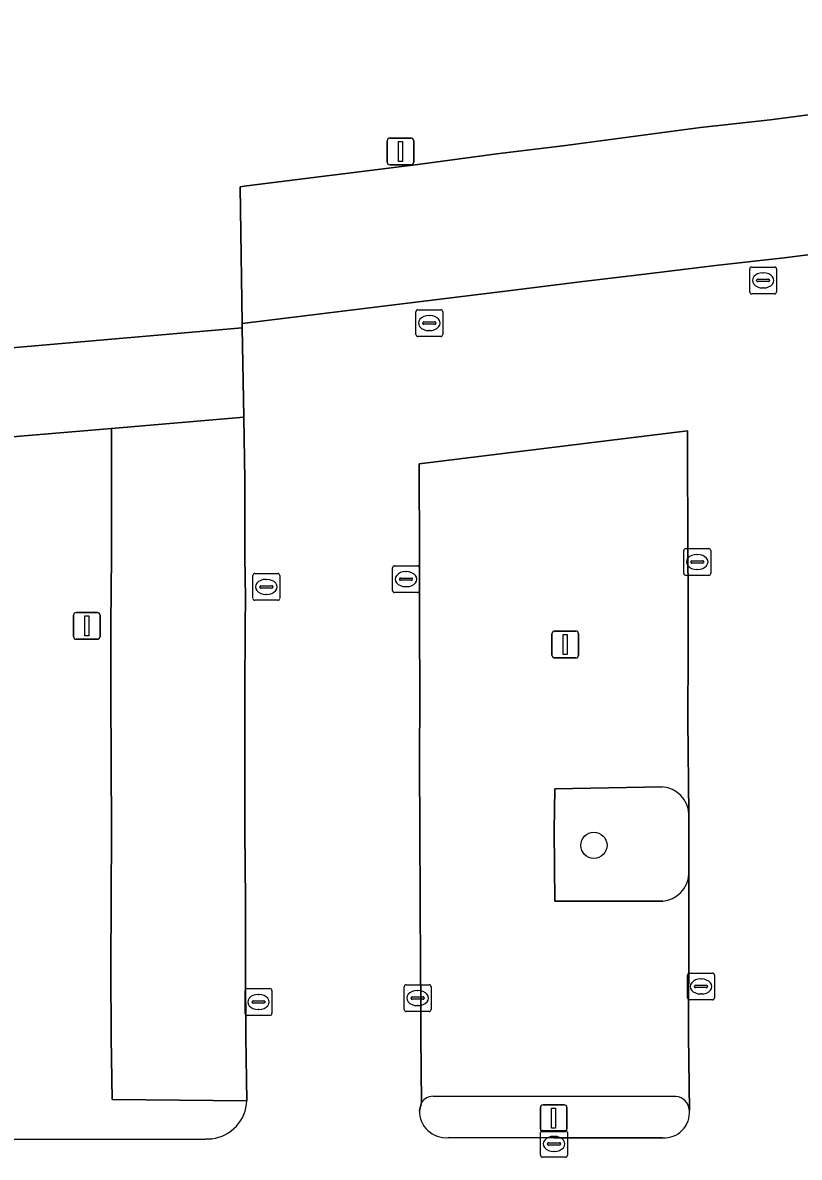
# Model space of a CAD drawing. Extents: x 161477 to 163040, y 383680 to 384871.
# Drawn here: x 162512.48 to 162541.43, y 384562.7 to 384605.02 of the extents above; entities that cross this region are included whole.
import ezdxf

# ---------------------------------------------------------------- set-up
doc = ezdxf.new("R2010")
doc.units = 0
for name, color, linetype in [('IMGEO_Boom', 7, 'Continuous'), ('IMGEO_Groenvoorziening', 7, 'Continuous'), ('IMGEO_Haag', 7, 'Continuous'), ('IMGEO_Kolk', 7, 'Continuous'), ('IMGEO_Lichtmast', 7, 'Continuous'), ('IMGEO_Parkeervlak_open', 7, 'Continuous'), ('IMGEO_Rijbaan_lokaal_open', 7, 'Continuous'), ('IMGEO_Voetpad_open', 7, 'Continuous')]:
    doc.layers.add(name, color=color, linetype=linetype)

msp = doc.modelspace()

# ---------------------------------------------------------------- linework, layer by layer
at = {"layer": 'IMGEO_Boom'}
msp.add_circle((162533.77, 384574.34), 0.489, dxfattribs=at)
at = {"layer": 'IMGEO_Groenvoorziening'}
for points in [[(162504.34, 384592.229), (162520.665, 384593.644), (162520.662, 384593.801), (162520.581, 384598.905), (162520.741, 384598.922), (162527.212, 384599.731), (162530.152, 384600.136), (162532.716, 384600.444), (162537.74, 384601.109), (162540.342, 384601.403), (162542.819, 384601.722), (162545.332, 384602.008), (162547.89, 384602.309), (162550.485, 384602.607), (162552.99, 384602.91), (162555.57, 384603.179), (162558.022, 384603.486), (162560.662, 384603.785), (162563.201, 384604.112), (162565.722, 384604.458), (162568.306, 384604.726), (162570.711, 384605.022), (162571.271, 384599.978), (162576.087, 384600.588)], [(162515.779, 384577.439), (162515.761, 384580.006), (162515.77, 384582.584), (162515.796, 384585.11), (162515.791, 384587.661), (162515.789, 384589.888), (162504.693, 384588.952), (162507.383, 384565.074), (162507.577, 384563.354), (162510.845, 384563.371), (162519.294, 384563.381), (162519.53, 384563.392)], [(162520.835, 384564.816), (162515.816, 384564.855), (162515.778, 384567.164), (162515.768, 384569.743), (162515.782, 384572.332), (162515.789, 384574.916), (162515.779, 384577.439)], [(162536.33, 384576.516), (162532.32, 384576.441), (162532.294, 384574.896), (162532.318, 384572.253), (162536.334, 384572.261)], [(162537.311, 384573.259), (162537.312, 384575.404), (162537.311, 384575.518)], [(162527.346, 384564.747), (162527.265, 384564.438)], [(162536.827, 384564.977), (162527.774, 384564.981)], [(162528.338, 384563.438), (162532.295, 384563.43), (162536.332, 384563.433)]]:
    msp.add_lwpolyline(points, dxfattribs=at)
for centre, radius, start, end in [((162536.243, 384575.45), 1.07, 3.6567, 85.359), ((162536.247, 384573.323), 1.066, 274.681, 356.5374), ((162519.347, 384564.87), 1.489, 277.0608, 357.9329), ((162527.776, 384564.469), 0.512, 90.2413, 147.0921), ((162536.764, 384564.414), 0.567, 4.151, 83.6112), ((162528.262, 384564.432), 0.997, 179.664, 274.3696), ((162536.394, 384564.37), 0.939, 266.199, 5.2198)]:
    msp.add_arc(centre, radius, start, end, dxfattribs=at)
at = {"layer": 'IMGEO_Haag'}
for points in [[(162527.346, 384564.747), (162527.265, 384564.438)], [(162536.827, 384564.977), (162527.774, 384564.981)], [(162528.338, 384563.438), (162532.295, 384563.43), (162536.332, 384563.433)]]:
    msp.add_lwpolyline(points, dxfattribs=at)
for centre, radius, start, end in [((162527.776, 384564.469), 0.512, 90.2413, 147.0921), ((162536.764, 384564.414), 0.567, 4.151, 83.6112), ((162528.262, 384564.432), 0.997, 179.664, 274.3696), ((162536.394, 384564.37), 0.939, 266.199, 5.2198)]:
    msp.add_arc(centre, radius, start, end, dxfattribs=at)
at = {"layer": 'IMGEO_Kolk'}
for p, q in [((162539.578, 384594.982), (162539.578, 384595.834)), ((162539.653, 384595.908), (162540.505, 384595.908)), ((162540.066, 384595.688), (162540.091, 384595.688)), ((162540.579, 384595.834), (162540.579, 384594.982)), ((162539.837, 384595.402), (162539.837, 384595.414)), ((162540.275, 384595.365), (162539.877, 384595.365)), ((162539.88, 384595.451), (162540.278, 384595.451)), ((162540.089, 384595.128), (162540.064, 384595.128)), ((162540.321, 384595.414), (162540.321, 384595.402)), ((162540.505, 384594.908), (162539.653, 384594.908)), ((162527.21, 384594.317), (162528.062, 384594.317)), ((162527.135, 384593.391), (162527.135, 384594.243)), ((162527.437, 384593.86), (162527.835, 384593.86)), ((162527.623, 384594.097), (162527.648, 384594.097)), ((162528.136, 384594.243), (162528.136, 384593.391)), ((162527.394, 384593.811), (162527.394, 384593.823)), ((162527.832, 384593.774), (162527.434, 384593.774)), ((162527.646, 384593.537), (162527.621, 384593.537)), ((162527.878, 384593.823), (162527.878, 384593.811)), ((162528.062, 384593.317), (162527.21, 384593.317)), ((162537.197, 384585.409), (162538.049, 384585.409)), ((162537.122, 384584.483), (162537.122, 384585.335)), ((162537.424, 384584.952), (162537.822, 384584.952)), ((162537.61, 384585.189), (162537.635, 384585.189)), ((162538.123, 384585.335), (162538.123, 384584.483)), ((162526.267, 384583.841), (162526.267, 384584.693)), ((162526.342, 384584.767), (162527.194, 384584.767)), ((162526.755, 384584.547), (162526.78, 384584.547)), ((162527.268, 384584.693), (162527.268, 384583.841)), ((162537.381, 384584.903), (162537.381, 384584.915)), ((162537.819, 384584.866), (162537.421, 384584.866)), ((162537.633, 384584.629), (162537.608, 384584.629)), ((162537.865, 384584.915), (162537.865, 384584.903)), ((162521.059, 384583.552), (162521.059, 384584.404)), ((162521.134, 384584.478), (162521.986, 384584.478)), ((162521.547, 384584.258), (162521.572, 384584.258)), ((162522.06, 384584.404), (162522.06, 384583.552)), ((162526.526, 384584.261), (162526.526, 384584.273)), ((162526.964, 384584.224), (162526.566, 384584.224)), ((162526.569, 384584.31), (162526.967, 384584.31)), ((162527.01, 384584.273), (162527.01, 384584.261)), ((162538.049, 384584.409), (162537.197, 384584.409)), ((162521.318, 384583.972), (162521.318, 384583.984)), ((162521.756, 384583.935), (162521.358, 384583.935)), ((162521.361, 384584.021), (162521.759, 384584.021)), ((162521.57, 384583.698), (162521.545, 384583.698)), ((162521.802, 384583.984), (162521.802, 384583.972)), ((162527.194, 384583.767), (162526.342, 384583.767)), ((162526.778, 384583.987), (162526.753, 384583.987)), ((162521.986, 384583.478), (162521.134, 384583.478)), ((162537.263, 384568.649), (162537.263, 384569.501)), ((162537.338, 384569.575), (162538.19, 384569.575)), ((162537.751, 384569.355), (162537.776, 384569.355)), ((162538.264, 384569.501), (162538.264, 384568.649)), ((162520.769, 384568.071), (162520.769, 384568.923)), ((162520.844, 384568.997), (162521.696, 384568.997)), ((162521.77, 384568.923), (162521.77, 384568.071)), ((162526.701, 384568.215), (162526.701, 384569.067)), ((162526.776, 384569.141), (162527.628, 384569.141)), ((162527.189, 384568.921), (162527.214, 384568.921)), ((162527.702, 384569.067), (162527.702, 384568.215)), ((162537.522, 384569.069), (162537.522, 384569.081)), ((162537.96, 384569.032), (162537.562, 384569.032)), ((162537.565, 384569.118), (162537.963, 384569.118)), ((162538.006, 384569.081), (162538.006, 384569.069)), ((162521.028, 384568.491), (162521.028, 384568.503)), ((162521.466, 384568.454), (162521.068, 384568.454)), ((162521.071, 384568.54), (162521.469, 384568.54)), ((162521.257, 384568.777), (162521.282, 384568.777)), ((162521.512, 384568.503), (162521.512, 384568.491)), ((162526.96, 384568.635), (162526.96, 384568.647)), ((162527.398, 384568.598), (162527, 384568.598)), ((162527.003, 384568.684), (162527.401, 384568.684)), ((162527.444, 384568.647), (162527.444, 384568.635)), ((162538.19, 384568.575), (162537.338, 384568.575)), ((162537.774, 384568.795), (162537.749, 384568.795)), ((162521.28, 384568.217), (162521.255, 384568.217)), ((162527.628, 384568.141), (162526.776, 384568.141)), ((162527.212, 384568.361), (162527.187, 384568.361)), ((162521.696, 384567.997), (162520.844, 384567.997)), ((162531.783, 384562.778), (162531.783, 384563.63)), ((162531.858, 384563.704), (162532.71, 384563.704)), ((162532.271, 384563.484), (162532.296, 384563.484)), ((162532.784, 384563.63), (162532.784, 384562.778)), ((162532.042, 384563.198), (162532.042, 384563.21)), ((162532.48, 384563.161), (162532.082, 384563.161)), ((162532.085, 384563.247), (162532.483, 384563.247)), ((162532.526, 384563.21), (162532.526, 384563.198)), ((162532.71, 384562.704), (162531.858, 384562.704)), ((162532.294, 384562.924), (162532.269, 384562.924))]:
    msp.add_line(p, q, dxfattribs=at)
for points in [[(162539.578, 384594.982), (162539.578, 384595.834)], [(162539.653, 384595.908), (162540.505, 384595.908)], [(162540.579, 384595.834), (162540.579, 384594.982)], [(162540.505, 384594.908), (162539.653, 384594.908)], [(162527.21, 384594.317), (162528.062, 384594.317)], [(162527.135, 384593.391), (162527.135, 384594.243)], [(162528.136, 384594.243), (162528.136, 384593.391)], [(162528.062, 384593.317), (162527.21, 384593.317)], [(162537.197, 384585.409), (162538.049, 384585.409)], [(162537.122, 384584.483), (162537.122, 384585.335)], [(162538.123, 384585.335), (162538.123, 384584.483)], [(162526.267, 384583.841), (162526.267, 384584.693)], [(162526.342, 384584.767), (162527.194, 384584.767)], [(162527.268, 384584.693), (162527.268, 384583.841)], [(162521.059, 384583.552), (162521.059, 384584.404)], [(162521.134, 384584.478), (162521.986, 384584.478)], [(162522.06, 384584.404), (162522.06, 384583.552)], [(162538.049, 384584.409), (162537.197, 384584.409)], [(162527.194, 384583.767), (162526.342, 384583.767)], [(162521.986, 384583.478), (162521.134, 384583.478)], [(162537.263, 384568.649), (162537.263, 384569.501)], [(162537.338, 384569.575), (162538.19, 384569.575)], [(162538.264, 384569.501), (162538.264, 384568.649)], [(162520.769, 384568.071), (162520.769, 384568.923)], [(162520.844, 384568.997), (162521.696, 384568.997)], [(162521.77, 384568.923), (162521.77, 384568.071)], [(162526.701, 384568.215), (162526.701, 384569.067)], [(162526.776, 384569.141), (162527.628, 384569.141)], [(162527.702, 384569.067), (162527.702, 384568.215)], [(162538.19, 384568.575), (162537.338, 384568.575)], [(162527.628, 384568.141), (162526.776, 384568.141)], [(162521.696, 384567.997), (162520.844, 384567.997)], [(162531.783, 384562.778), (162531.783, 384563.63)], [(162531.858, 384563.704), (162532.71, 384563.704)], [(162532.784, 384563.63), (162532.784, 384562.778)], [(162532.71, 384562.704), (162531.858, 384562.704)]]:
    msp.add_lwpolyline(points, dxfattribs=at)
for centre, radius, start, end in [((162539.655, 384595.832), 0.0765, 91.552, 178.448), ((162539.655, 384595.832), 0.0765, 91.552, 178.448), ((162540.503, 384595.832), 0.0765, 1.552, 88.448), ((162540.503, 384595.832), 0.0765, 1.552, 88.448), ((162539.877, 384595.411), 0.0403, 85.8775, 175.7526), ((162539.874, 384595.401), 0.0366, 178.938, 274.7102), ((162540.278, 384595.408), 0.043, 264.8664, 352.4533), ((162540.282, 384595.413), 0.0386, 1.7309, 96.639), ((162539.655, 384594.984), 0.0765, 181.552, 268.448), ((162539.655, 384594.984), 0.0765, 181.552, 268.448), ((162540.503, 384594.984), 0.0765, 271.552, 358.448), ((162540.503, 384594.984), 0.0765, 271.552, 358.448), ((162527.212, 384594.241), 0.0765, 91.552, 178.448), ((162527.212, 384594.241), 0.0765, 91.552, 178.448), ((162528.06, 384594.241), 0.0765, 1.552, 88.448), ((162528.06, 384594.241), 0.0765, 1.552, 88.448), ((162527.434, 384593.82), 0.0403, 85.8775, 175.7526), ((162527.839, 384593.822), 0.0386, 1.7309, 96.639), ((162527.431, 384593.81), 0.0366, 178.938, 274.7102), ((162527.835, 384593.817), 0.043, 264.8664, 352.4533), ((162527.212, 384593.393), 0.0765, 181.552, 268.448), ((162527.212, 384593.393), 0.0765, 181.552, 268.448), ((162528.06, 384593.393), 0.0765, 271.552, 358.448), ((162528.06, 384593.393), 0.0765, 271.552, 358.448), ((162537.199, 384585.333), 0.0765, 91.552, 178.448), ((162537.199, 384585.333), 0.0765, 91.552, 178.448), ((162538.047, 384585.333), 0.0765, 1.552, 88.448), ((162538.047, 384585.333), 0.0765, 1.552, 88.448), ((162537.421, 384584.912), 0.0403, 85.8775, 175.7526), ((162537.826, 384584.914), 0.0386, 1.7309, 96.639), ((162526.344, 384584.691), 0.0765, 91.552, 178.448), ((162526.344, 384584.691), 0.0765, 91.552, 178.448), ((162527.192, 384584.691), 0.0765, 1.552, 88.448), ((162527.192, 384584.691), 0.0765, 1.552, 88.448), ((162537.418, 384584.902), 0.0366, 178.938, 274.7102), ((162537.822, 384584.909), 0.043, 264.8664, 352.4533), ((162521.136, 384584.402), 0.0765, 91.552, 178.448), ((162521.136, 384584.402), 0.0765, 91.552, 178.448), ((162521.984, 384584.402), 0.0765, 1.552, 88.448), ((162521.984, 384584.402), 0.0765, 1.552, 88.448), ((162526.566, 384584.27), 0.0403, 85.8775, 175.7526), ((162526.563, 384584.26), 0.0366, 178.938, 274.7102), ((162526.967, 384584.267), 0.043, 264.8664, 352.4533), ((162526.971, 384584.272), 0.0386, 1.7309, 96.639), ((162537.199, 384584.485), 0.0765, 181.552, 268.448), ((162537.199, 384584.485), 0.0765, 181.552, 268.448), ((162538.047, 384584.485), 0.0765, 271.552, 358.448), ((162538.047, 384584.485), 0.0765, 271.552, 358.448), ((162521.358, 384583.981), 0.0403, 85.8775, 175.7526), ((162521.355, 384583.971), 0.0366, 178.938, 274.7102), ((162521.759, 384583.978), 0.043, 264.8664, 352.4533), ((162521.763, 384583.983), 0.0386, 1.7309, 96.639), ((162526.344, 384583.843), 0.0765, 181.552, 268.448), ((162526.344, 384583.843), 0.0765, 181.552, 268.448), ((162527.192, 384583.843), 0.0765, 271.552, 358.448), ((162527.192, 384583.843), 0.0765, 271.552, 358.448), ((162521.136, 384583.554), 0.0765, 181.552, 268.448), ((162521.136, 384583.554), 0.0765, 181.552, 268.448), ((162521.984, 384583.554), 0.0765, 271.552, 358.448), ((162521.984, 384583.554), 0.0765, 271.552, 358.448), ((162537.34, 384569.499), 0.0765, 91.552, 178.448), ((162537.34, 384569.499), 0.0765, 91.552, 178.448), ((162538.188, 384569.499), 0.0765, 1.552, 88.448), ((162538.188, 384569.499), 0.0765, 1.552, 88.448), ((162520.846, 384568.921), 0.0765, 91.552, 178.448), ((162520.846, 384568.921), 0.0765, 91.552, 178.448), ((162521.694, 384568.921), 0.0765, 1.552, 88.448), ((162521.694, 384568.921), 0.0765, 1.552, 88.448), ((162526.778, 384569.065), 0.0765, 91.552, 178.448), ((162526.778, 384569.065), 0.0765, 91.552, 178.448), ((162527.626, 384569.065), 0.0765, 1.552, 88.448), ((162527.626, 384569.065), 0.0765, 1.552, 88.448), ((162537.562, 384569.078), 0.0403, 85.8775, 175.7526), ((162537.559, 384569.068), 0.0366, 178.938, 274.7102), ((162537.963, 384569.075), 0.043, 264.8664, 352.4533), ((162537.967, 384569.08), 0.0386, 1.7309, 96.639), ((162521.068, 384568.5), 0.0403, 85.8775, 175.7526), ((162521.065, 384568.49), 0.0366, 178.938, 274.7102), ((162521.469, 384568.497), 0.043, 264.8664, 352.4533), ((162521.473, 384568.502), 0.0386, 1.7309, 96.639), ((162527, 384568.644), 0.0403, 85.8775, 175.7526), ((162526.997, 384568.634), 0.0366, 178.938, 274.7102), ((162527.401, 384568.641), 0.043, 264.8664, 352.4533), ((162527.405, 384568.646), 0.0386, 1.7309, 96.639), ((162537.34, 384568.651), 0.0765, 181.552, 268.448), ((162537.34, 384568.651), 0.0765, 181.552, 268.448), ((162538.188, 384568.651), 0.0765, 271.552, 358.448), ((162538.188, 384568.651), 0.0765, 271.552, 358.448), ((162520.846, 384568.073), 0.0765, 181.552, 268.448), ((162520.846, 384568.073), 0.0765, 181.552, 268.448), ((162521.694, 384568.073), 0.0765, 271.552, 358.448), ((162521.694, 384568.073), 0.0765, 271.552, 358.448), ((162526.778, 384568.217), 0.0765, 181.552, 268.448), ((162526.778, 384568.217), 0.0765, 181.552, 268.448), ((162527.626, 384568.217), 0.0765, 271.552, 358.448), ((162527.626, 384568.217), 0.0765, 271.552, 358.448), ((162531.86, 384563.628), 0.0765, 91.552, 178.448), ((162531.86, 384563.628), 0.0765, 91.552, 178.448), ((162532.708, 384563.628), 0.0765, 1.552, 88.448), ((162532.708, 384563.628), 0.0765, 1.552, 88.448), ((162532.082, 384563.207), 0.0403, 85.8775, 175.7526), ((162532.079, 384563.197), 0.0366, 178.938, 274.7102), ((162532.483, 384563.204), 0.043, 264.8664, 352.4533), ((162532.487, 384563.209), 0.0386, 1.7309, 96.639), ((162531.86, 384562.78), 0.0765, 181.552, 268.448), ((162531.86, 384562.78), 0.0765, 181.552, 268.448), ((162532.708, 384562.78), 0.0765, 271.552, 358.448), ((162532.708, 384562.78), 0.0765, 271.552, 358.448)]:
    msp.add_arc(centre, radius, start, end, dxfattribs=at)
for centre, major_axis, ratio, start_param, end_param in [((162540.065, 384595.408), (-0.387, 0.002), 0.722429, 4.712389, 7.853982), ((162540.09, 384595.408), (-0.39, 0.002), 0.717154, 1.570796, 4.712389), ((162527.622, 384593.817), (-0.387, 0.002), 0.722429, 4.712389, 7.853982), ((162527.647, 384593.817), (-0.39, 0.002), 0.717154, 1.570796, 4.712389), ((162537.609, 384584.909), (-0.387, 0.002), 0.722429, 4.712389, 7.853982), ((162537.634, 384584.909), (-0.39, 0.002), 0.717154, 1.570796, 4.712389), ((162526.754, 384584.267), (-0.387, 0.002), 0.722429, 4.712389, 7.853982), ((162526.779, 384584.267), (-0.39, 0.002), 0.717154, 1.570796, 4.712389), ((162521.546, 384583.978), (-0.387, 0.002), 0.722429, 4.712389, 7.853982), ((162521.571, 384583.978), (-0.39, 0.002), 0.717154, 1.570796, 4.712389), ((162537.75, 384569.075), (-0.387, 0.002), 0.722429, 4.712389, 7.853982), ((162537.775, 384569.075), (-0.39, 0.002), 0.717154, 1.570796, 4.712389), ((162527.188, 384568.641), (-0.387, 0.002), 0.722429, 4.712389, 7.853982), ((162527.213, 384568.641), (-0.39, 0.002), 0.717154, 1.570796, 4.712389), ((162521.256, 384568.497), (-0.387, 0.002), 0.722429, 4.712389, 7.853982), ((162521.281, 384568.497), (-0.39, 0.002), 0.717154, 1.570796, 4.712389), ((162532.27, 384563.204), (-0.387, 0.002), 0.722429, 4.712389, 7.853982), ((162532.295, 384563.204), (-0.39, 0.002), 0.717154, 1.570796, 4.712389)]:
    msp.add_ellipse(centre, major_axis=major_axis, ratio=ratio, start_param=start_param, end_param=end_param, dxfattribs=at)
at = {"layer": 'IMGEO_Lichtmast'}
for p, q in [((162526.066, 384599.82), (162526.066, 384600.62)), ((162526.066, 384600.62), (162526.066, 384599.82)), ((162526.166, 384600.72), (162526.956, 384600.72)), ((162526.956, 384600.72), (162526.166, 384600.72)), ((162527.056, 384600.62), (162527.056, 384599.82)), ((162527.056, 384599.82), (162527.056, 384600.62)), ((162526.956, 384599.72), (162526.166, 384599.72)), ((162526.166, 384599.72), (162526.956, 384599.72)), ((162514.373, 384582.124), (162514.373, 384582.924)), ((162514.373, 384582.924), (162514.373, 384582.124)), ((162514.473, 384583.024), (162515.263, 384583.024)), ((162515.263, 384583.024), (162514.473, 384583.024)), ((162515.363, 384582.924), (162515.363, 384582.124)), ((162515.363, 384582.124), (162515.363, 384582.924)), ((162515.263, 384582.024), (162514.473, 384582.024)), ((162514.473, 384582.024), (162515.263, 384582.024)), ((162532.205, 384581.43), (162532.205, 384582.23)), ((162532.205, 384582.23), (162532.205, 384581.43)), ((162532.305, 384582.33), (162533.095, 384582.33)), ((162533.095, 384582.33), (162532.305, 384582.33)), ((162533.195, 384582.23), (162533.195, 384581.43)), ((162533.195, 384581.43), (162533.195, 384582.23)), ((162533.095, 384581.33), (162532.305, 384581.33)), ((162532.305, 384581.33), (162533.095, 384581.33)), ((162531.875, 384564.66), (162532.665, 384564.66)), ((162532.665, 384564.66), (162531.875, 384564.66)), ((162531.775, 384563.76), (162531.775, 384564.56)), ((162531.775, 384564.56), (162531.775, 384563.76)), ((162532.765, 384564.56), (162532.765, 384563.76)), ((162532.765, 384563.76), (162532.765, 384564.56)), ((162532.665, 384563.66), (162531.875, 384563.66)), ((162531.875, 384563.66), (162532.665, 384563.66))]:
    msp.add_line(p, q, dxfattribs=at)
for points in [[(162526.486, 384600.595), (162526.636, 384600.595), (162526.636, 384599.845), (162526.486, 384599.845), (162526.486, 384600.595)], [(162514.793, 384582.899), (162514.943, 384582.899), (162514.943, 384582.149), (162514.793, 384582.149), (162514.793, 384582.899)], [(162532.625, 384582.205), (162532.775, 384582.205), (162532.775, 384581.455), (162532.625, 384581.455), (162532.625, 384582.205)], [(162532.195, 384564.535), (162532.345, 384564.535), (162532.345, 384563.785), (162532.195, 384563.785), (162532.195, 384564.535)]]:
    msp.add_lwpolyline(points, dxfattribs=at)
for centre, start, end in [((162526.166, 384600.62), 90, 180), ((162526.166, 384600.62), 90, 180), ((162526.956, 384600.62), 0, 90), ((162526.956, 384600.62), 360, 90), ((162526.166, 384599.82), 180, 270), ((162526.166, 384599.82), 180, 270), ((162526.956, 384599.82), 270, 0), ((162526.956, 384599.82), 270, 0), ((162514.473, 384582.924), 90, 180), ((162514.473, 384582.924), 90, 180), ((162515.263, 384582.924), 0, 90), ((162515.263, 384582.924), 360, 90), ((162514.473, 384582.124), 180, 270), ((162514.473, 384582.124), 180, 270), ((162515.263, 384582.124), 270, 0), ((162515.263, 384582.124), 270, 0), ((162532.305, 384582.23), 90, 180), ((162532.305, 384582.23), 90, 180), ((162533.095, 384582.23), 0, 90), ((162533.095, 384582.23), 360, 90), ((162532.305, 384581.43), 180, 270), ((162532.305, 384581.43), 180, 270), ((162533.095, 384581.43), 270, 0), ((162533.095, 384581.43), 270, 0), ((162531.875, 384564.56), 90, 180), ((162531.875, 384564.56), 90, 180), ((162532.665, 384564.56), 0, 90), ((162532.665, 384564.56), 360, 90), ((162531.875, 384563.76), 180, 270), ((162531.875, 384563.76), 180, 270), ((162532.665, 384563.76), 270, 0), ((162532.665, 384563.76), 270, 0)]:
    msp.add_arc(centre, 0.1, start, end, dxfattribs=at)
at = {"layer": 'IMGEO_Parkeervlak_open'}
for points in [[(162542.819, 384601.722), (162540.342, 384601.403), (162537.74, 384601.109), (162532.716, 384600.444), (162530.152, 384600.136), (162527.212, 384599.731), (162520.741, 384598.922), (162520.581, 384598.905), (162520.662, 384593.801), (162520.764, 384593.814), (162527.239, 384594.613), (162530.678, 384595.034), (162533.255, 384595.352), (162535.773, 384595.652), (162538.299, 384595.963), (162540.857, 384596.257), (162543.399, 384596.574)], [(162537.311, 384575.518), (162537.274, 384579.006), (162537.284, 384581.599), (162537.288, 384584.133), (162537.272, 384584.851), (162537.258, 384589.797), (162527.261, 384588.569), (162527.265, 384585.114), (162527.273, 384582.555), (162527.285, 384579.998), (162527.276, 384577.441), (162527.285, 384574.868), (162527.313, 384569.751), (162527.326, 384568.56), (162527.32, 384567.219), (162527.346, 384564.747)], [(162536.334, 384572.261), (162532.318, 384572.253), (162532.294, 384574.896), (162532.32, 384576.441), (162536.33, 384576.516)], [(162537.329, 384564.455), (162537.299, 384567.248), (162537.295, 384568.524), (162537.313, 384569.808), (162537.311, 384573.259)], [(162527.774, 384564.981), (162536.827, 384564.977)]]:
    msp.add_lwpolyline(points, dxfattribs=at)
msp.add_lwpolyline([(162520.761, 384579.989), (162520.772, 384582.546), (162520.779, 384583.57), (162520.762, 384585.096), (162520.755, 384587.968), (162520.718, 384590.303), (162515.789, 384589.888), (162515.791, 384587.661), (162515.796, 384585.11), (162515.77, 384582.584), (162515.761, 384580.006), (162515.779, 384577.439), (162515.789, 384574.916), (162515.782, 384572.332), (162515.768, 384569.743), (162515.778, 384567.164), (162515.816, 384564.855), (162520.835, 384564.816), (162520.795, 384567.192), (162520.786, 384569.734), (162520.784, 384572.296), (162520.765, 384574.854)], close=True, dxfattribs=at)
for centre, radius, start, end in [((162536.243, 384575.45), 1.07, 3.6567, 85.359), ((162536.247, 384573.323), 1.066, 274.681, 356.5374), ((162527.776, 384564.469), 0.512, 90.2413, 147.0921), ((162536.764, 384564.414), 0.567, 4.151, 83.6112)]:
    msp.add_arc(centre, radius, start, end, dxfattribs=at)
at = {"layer": 'IMGEO_Rijbaan_lokaal_open'}
for points in [[(162543.399, 384596.574), (162540.857, 384596.257), (162538.299, 384595.963), (162535.773, 384595.652), (162533.255, 384595.352), (162530.678, 384595.034), (162527.239, 384594.613), (162520.764, 384593.814), (162520.662, 384593.801), (162520.665, 384593.644), (162520.675, 384592.979), (162520.718, 384590.303), (162520.755, 384587.968), (162520.762, 384585.096), (162520.779, 384583.57), (162520.772, 384582.546), (162520.761, 384579.989), (162520.765, 384574.854), (162520.784, 384572.296), (162520.786, 384569.734), (162520.795, 384567.192), (162520.835, 384564.816)], [(162527.265, 384564.438), (162527.346, 384564.747), (162527.32, 384567.219), (162527.326, 384568.56), (162527.313, 384569.751), (162527.285, 384574.868), (162527.276, 384577.441), (162527.285, 384579.998), (162527.273, 384582.555), (162527.265, 384585.114), (162527.261, 384588.569), (162537.258, 384589.797), (162537.272, 384584.851), (162537.288, 384584.133), (162537.284, 384581.599), (162537.274, 384579.006), (162537.311, 384575.518), (162537.312, 384575.404), (162537.311, 384573.259), (162537.313, 384569.808), (162537.295, 384568.524)], [(162537.295, 384568.524), (162537.299, 384567.248), (162537.329, 384564.455)], [(162519.53, 384563.392), (162519.294, 384563.381), (162510.845, 384563.371)], [(162536.332, 384563.433), (162532.295, 384563.43), (162528.338, 384563.438)]]:
    msp.add_lwpolyline(points, dxfattribs=at)
for centre, radius, start, end in [((162519.347, 384564.87), 1.489, 277.0608, 357.9329), ((162528.262, 384564.432), 0.997, 179.664, 274.3696), ((162536.394, 384564.37), 0.939, 266.199, 5.2198)]:
    msp.add_arc(centre, radius, start, end, dxfattribs=at)
at = {"layer": 'IMGEO_Voetpad_open'}
msp.add_lwpolyline([(162520.665, 384593.644), (162504.34, 384592.229), (162504.418, 384591.49), (162504.425, 384591.247), (162504.596, 384589.69), (162504.693, 384588.952), (162515.789, 384589.888), (162520.718, 384590.303), (162520.675, 384592.979)], close=True, dxfattribs=at)

doc.saveas('drawing.dxf')
